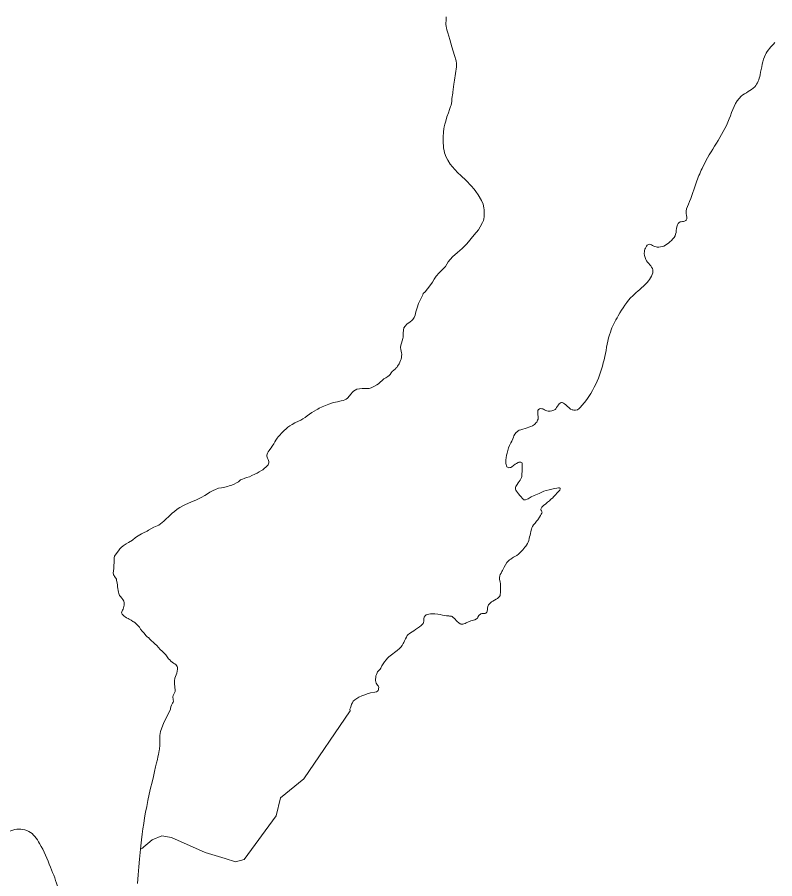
# Model space of a CAD drawing. Extents: x 553962 to 842807, y 8883888 to 9032388.
# Drawn here: x 605543 to 606467, y 8912445 to 8913495 of the extents above; entities that cross this region are included whole.
import ezdxf

# ---------------------------------------------------------------- set-up
doc = ezdxf.new("R2010")
doc.units = 0
doc.header["$LTSCALE"] = 160
doc.layers.add('6', color=7, linetype='Continuous', lineweight=13)

msp = doc.modelspace()

# ---------------------------------------------------------------- linework, layer by layer
at = {"layer": '6'}
for points in [[(606063.9, 8913361), (606064.6, 8913364.6), (606065.6, 8913368.1), (606067.1, 8913373.4), (606068.9, 8913378.4), (606070.3, 8913382.5), (606071.6, 8913385.8), (606072.1, 8913387.7), (606072.7, 8913389.6), (606072.9, 8913392.6), (606073.2, 8913395.6), (606074.1, 8913402.1), (606074.2, 8913403.5), (606074.5, 8913406.8), (606075.3, 8913413.3), (606076.2, 8913418.1), (606077.7, 8913426.4), (606078.7, 8913434.5), (606078.7, 8913438.5), (606078.3, 8913441.5), (606076.2, 8913448.2), (606072.9, 8913458.9), (606070.5, 8913467.8), (606068.1, 8913475.7), (606067.1, 8913479.5), (606066.5, 8913481.8), (606066.2, 8913483.5), (606065.9, 8913486.4), (606066.2, 8913492.2), (606066.2, 8913495.1)], [(606013.8, 8913110.2), (606014.5, 8913116), (606016.3, 8913118.4), (606018.3, 8913120.5), (606022.3, 8913123.5), (606024.3, 8913125.1), (606025.5, 8913126.5), (606026.5, 8913127.7), (606027.2, 8913128.9), (606028.3, 8913131.8), (606029.2, 8913135.5), (606030.7, 8913140.7), (606032.6, 8913146), (606034.3, 8913149.8), (606037.7, 8913156.6), (606038.2, 8913157.9), (606040.6, 8913160.2), (606043.4, 8913163.7), (606046.1, 8913167.2), (606049.4, 8913171.8), (606051.7, 8913175.6), (606054.1, 8913179), (606057.7, 8913183.4), (606059.5, 8913185.4), (606062.6, 8913188.1), (606064.1, 8913189.6), (606065.3, 8913191), (606068.6, 8913196.6), (606073.7, 8913202.6), (606079.8, 8913207.9), (606085.8, 8913212.9), (606091.2, 8913218.6), (606100.3, 8913229.6), (606105.4, 8913235.7), (606107.6, 8913239.5), (606110.3, 8913244.5), (606111.5, 8913246.9), (606112.2, 8913249), (606112.6, 8913251.3), (606112.5, 8913252.5), (606112.6, 8913255.7), (606112.4, 8913259.9), (606111.9, 8913262.4), (606111.1, 8913266.9), (606109.1, 8913271.4), (606105, 8913278.4), (606102.3, 8913282.4), (606100.1, 8913285.1), (606096.7, 8913289.1), (606090.6, 8913295.9), (606084.2, 8913301.7), (606080.2, 8913305.2), (606076.5, 8913309.2), (606071.1, 8913315.7), (606068, 8913320.4), (606066.1, 8913324.4), (606064.3, 8913329.7), (606063.5, 8913332.3), (606063, 8913335.2), (606062.7, 8913338), (606062.4, 8913341.7), (606062.6, 8913348.6), (606063, 8913354.9), (606063.2, 8913358.8), (606063.9, 8913361)], [(605881.8, 8913000.3), (605886, 8913002.4), (605888.8, 8913003.7), (605891.4, 8913005.2), (605894.1, 8913007), (605896.8, 8913009.1), (605899.5, 8913010.9), (605902.5, 8913012.9), (605905.3, 8913014.7), (605908, 8913016.3), (605909.8, 8913017.2), (605911.4, 8913018.2), (605915, 8913020), (605919.1, 8913021.7), (605923, 8913023.1), (605928.7, 8913025), (605933.7, 8913026.1), (605938.3, 8913027.2), (605940.4, 8913027.7), (605942.6, 8913028.5), (605944.3, 8913029.2), (605945.7, 8913030.6), (605948.3, 8913033.4), (605949.8, 8913035.4), (605952.1, 8913037.7), (605953.1, 8913038.9), (605955.1, 8913040.2), (605957.4, 8913041.3), (605960.3, 8913041.8), (605963.6, 8913042.1), (605965.8, 8913042.1), (605968.3, 8913042.2), (605969.7, 8913042.2), (605971.1, 8913042.2), (605972.4, 8913042.4), (605974.8, 8913043.1), (605978, 8913044.5), (605981.5, 8913046.6), (605983.6, 8913048), (605985.8, 8913049.9), (605988, 8913051.8), (605989.2, 8913053.2), (605990.3, 8913054.1), (605992.4, 8913055.3), (605994.9, 8913056.9), (605996.6, 8913058.2), (605997.8, 8913059.4), (605999.2, 8913061.2), (606000.4, 8913062.8), (606002.3, 8913064.7), (606004.2, 8913066.3), (606004.9, 8913066.9), (606005.9, 8913067.9), (606007, 8913069.4), (606008.8, 8913072.3), (606009.8, 8913074.2), (606010.6, 8913076.3), (606011.2, 8913078.1), (606011.5, 8913079.9), (606011.7, 8913081.4), (606012, 8913083.9), (606011.8, 8913085.7), (606011.4, 8913087.6), (606010.9, 8913089.9), (606010.6, 8913092.4), (606011, 8913094.9), (606011.7, 8913097.4), (606012.6, 8913100.4), (606013.4, 8913103.3), (606013.6, 8913104.9), (606013.7, 8913106.5), (606013.8, 8913108.8), (606013.8, 8913110.2)], [(606146.2, 8912978.2), (606147.2, 8912980.7), (606148.2, 8912982.8), (606148.8, 8912984.6), (606149.9, 8912986.5), (606151.4, 8912988.5), (606152.9, 8912990), (606153.9, 8912990.8), (606155.2, 8912991.4), (606157.1, 8912991.9), (606159.7, 8912992.7), (606162.6, 8912993.6), (606164.8, 8912994.4), (606166.9, 8912995), (606169.2, 8912995.8), (606171.3, 8912996.8), (606172.7, 8912997.7), (606173.9, 8912998.5), (606174.7, 8912999.2), (606175.6, 8913000.2), (606176.5, 8913001.3), (606177, 8913002.3), (606177.5, 8913003.6), (606178.1, 8913004.9), (606178.3, 8913006), (606178.3, 8913007.3), (606178.3, 8913008.3), (606178, 8913010), (606177.8, 8913011.7), (606177.7, 8913013.6), (606177.7, 8913014.8), (606177.9, 8913015.6), (606178.6, 8913016.6), (606179.3, 8913017.2), (606180, 8913017.6), (606181.1, 8913017.7), (606182.6, 8913017.6), (606183.9, 8913017.3), (606184.8, 8913016.9), (606185.8, 8913016.4), (606186.8, 8913015.9), (606187.7, 8913015.6), (606188.8, 8913015.1), (606190.6, 8913014.8), (606192.8, 8913014.8), (606195, 8913015.1), (606197.5, 8913015.9), (606199, 8913016.6), (606199.7, 8913017.3), (606200.8, 8913018.9), (606201.9, 8913020.6), (606203, 8913022.4), (606203.8, 8913023.6), (606205, 8913024.4), (606205.7, 8913024.9), (606206.7, 8913025.1), (606207.6, 8913025.1), (606208.4, 8913024.8), (606209, 8913024.3), (606210.3, 8913023.5), (606212.2, 8913022.2), (606213.7, 8913020.8), (606216.1, 8913018.6), (606217.6, 8913017.2), (606219.7, 8913016.4)], [(605662, 8912812.9), (605661.3, 8912814.3), (605660.8, 8912815.1), (605660.5, 8912815.9), (605660.3, 8912817.3), (605660.6, 8912819.8), (605660.9, 8912823), (605661.1, 8912826.1), (605661.3, 8912830.4), (605661.3, 8912833.6), (605661.4, 8912835.9), (605662, 8912837.8), (605663.8, 8912840.6), (605666.6, 8912844.4), (605668.5, 8912846.8), (605670, 8912848.6), (605672.6, 8912850.6), (605676, 8912852.7), (605679, 8912854.4), (605683.6, 8912857.4), (605687.6, 8912860.7), (605690.6, 8912862.5), (605694.6, 8912865.1), (605697, 8912866.3), (605701.6, 8912868.4), (605703.3, 8912869.4), (605709.7, 8912873), (605715.7, 8912875.8), (605718, 8912877.3), (605722.1, 8912880.6), (605725.7, 8912884), (605726.7, 8912885), (605728.9, 8912886.9), (605732.3, 8912890.1), (605735, 8912892.4), (605738.2, 8912895), (605741.6, 8912897.3), (605745, 8912899.2), (605748.3, 8912900.7), (605755, 8912903.7), (605761.7, 8912906.7), (605767.5, 8912909.3), (605771.8, 8912911.7), (605775.3, 8912913.8), (605778.1, 8912915.7), (605782, 8912917.8), (605784.9, 8912919.3), (605788.6, 8912920.7), (605792.3, 8912921.2), (605796.2, 8912922), (605799.5, 8912922.6), (605801.8, 8912923.4), (605804.7, 8912924.4), (605807.7, 8912925.8), (605810.4, 8912927.1), (605812.9, 8912928.6), (605814.3, 8912929.7), (605815.6, 8912930.7), (605817.9, 8912931.7), (605819.7, 8912932.4), (605822.8, 8912933.6), (605826.4, 8912934.6), (605829.3, 8912936), (605833.1, 8912937.7), (605835.9, 8912939.2), (605838.2, 8912940.8), (605840.9, 8912942.4), (605842.6, 8912943.2), (605844.8, 8912945.1), (605846.5, 8912946.4), (605848.1, 8912948), (605849, 8912949), (605849.7, 8912950.3), (605849.9, 8912951.5), (605849.9, 8912953.2), (605849.6, 8912954.4), (605849.3, 8912955.8), (605848.5, 8912957.5), (605848, 8912958.7), (605847.7, 8912959.8), (605847.7, 8912960.9), (605847.8, 8912962.3), (605848.3, 8912963.5), (605849, 8912965), (605850.3, 8912966.8), (605851.2, 8912967.9), (605852.7, 8912969.9), (605854.1, 8912972), (605855.9, 8912974.6), (605857.4, 8912977.2), (605858.7, 8912979.4), (605860, 8912981.7), (605861.3, 8912983.4), (605862.8, 8912985.1), (605866, 8912988.3), (605868.6, 8912990.9), (605870.9, 8912993.2), (605873, 8912994.9), (605875.4, 8912996.6), (605878.3, 8912998.3), (605881.8, 8913000.3)], [(606157.8, 8912933.6), (606158.2, 8912935.1), (606158.4, 8912936.7), (606158.5, 8912938.5), (606158.7, 8912940.6), (606158.8, 8912943.2), (606158.9, 8912944.9), (606158.9, 8912946.8), (606158.7, 8912949.7), (606158.7, 8912951.2), (606158.2, 8912951.9), (606157.2, 8912952.3), (606156, 8912952.6), (606154.7, 8912952.5), (606153.7, 8912952.1), (606151.7, 8912950.9), (606150.1, 8912949.9), (606148.3, 8912948.5), (606146.2, 8912946.8), (606144.9, 8912946), (606143.7, 8912945.9), (606142.4, 8912945.7), (606141.1, 8912946.2), (606140, 8912946.9), (606139.5, 8912948.1), (606139.1, 8912949.5), (606138.9, 8912950.7), (606139, 8912952.8), (606138.9, 8912955.3), (606139.1, 8912957.7), (606139.6, 8912960.8), (606140.4, 8912963.6), (606141.2, 8912966.6), (606142.2, 8912969.8), (606143.5, 8912972.8), (606145.1, 8912975.9), (606146.2, 8912978.2)], [(606182, 8912888.9), (606182.6, 8912890.1), (606182.8, 8912890.7), (606183, 8912891.3), (606182.8, 8912892.4), (606182.5, 8912893.1), (606182.1, 8912893.6), (606181.7, 8912894.5), (606181.6, 8912895.3), (606181.8, 8912896), (606182.2, 8912896.8), (606182.8, 8912897.7), (606183.8, 8912898.6), (606184.9, 8912899.5), (606187.7, 8912901.8), (606189.5, 8912903.5), (606192, 8912905.5), (606193.9, 8912907.2), (606195.7, 8912908.7), (606197.4, 8912910.4), (606199.8, 8912912.9), (606201.2, 8912914.5), (606202.2, 8912915.8), (606203.9, 8912917.6), (606204.6, 8912918.5), (606205, 8912919.9), (606205, 8912920.7), (606204.2, 8912921.1), (606202.9, 8912921.3), (606201, 8912920.9), (606198, 8912920.2), (606195, 8912919.7), (606191.5, 8912918.9), (606188.2, 8912917.8), (606185.1, 8912916.9), (606182, 8912915.6), (606179.7, 8912914.4), (606177.4, 8912913.3), (606173.6, 8912911.7), (606169.7, 8912910), (606166, 8912907.9), (606164.9, 8912907.3), (606163, 8912906.6), (606161.5, 8912906.4), (606160.4, 8912906.7), (606159.8, 8912907.2), (606158.7, 8912908.5), (606157.6, 8912910.1), (606155.9, 8912912), (606154.3, 8912913.7), (606153.1, 8912915.6), (606152, 8912916.9), (606151.1, 8912918.3), (606150.6, 8912919.6), (606150.6, 8912920.6), (606150.6, 8912921.5), (606150.7, 8912922), (606151, 8912922.8), (606151.7, 8912923.9), (606152.6, 8912925.2), (606154, 8912927.3), (606155.1, 8912928.7), (606156.4, 8912930.6), (606157.1, 8912932), (606157.8, 8912933.6)], [(606134.8, 8912820.4), (606135.7, 8912821.9), (606136.7, 8912824.3), (606138.3, 8912827.3), (606140.2, 8912830.1), (606141.3, 8912831.5), (606143.3, 8912833.2), (606144.8, 8912834.3), (606146.9, 8912835.7), (606148.2, 8912836.5), (606152.1, 8912838.7), (606154.3, 8912840.2), (606156, 8912841.8), (606157.9, 8912843.8), (606159.6, 8912845.4), (606161, 8912847.2), (606162.2, 8912849), (606163.1, 8912850.2), (606163.9, 8912851.4), (606165.2, 8912853.1), (606166.2, 8912854.9), (606166.8, 8912856.8), (606167.4, 8912859.2), (606167.9, 8912861.4), (606168.4, 8912863.6), (606169, 8912865.6), (606169.4, 8912868.1), (606170.2, 8912870.7), (606170.7, 8912872.2), (606171.5, 8912874.1), (606172.7, 8912875.9), (606174.5, 8912878.1), (606176.2, 8912880.6), (606177.8, 8912882.3), (606179.9, 8912885.3), (606181.2, 8912887.6), (606182, 8912888.9)], [(606073.5, 8912764.1), (606074.8, 8912763.1), (606076.1, 8912761.9), (606077, 8912761), (606078.4, 8912759.6), (606079.7, 8912758.3), (606081.5, 8912756.6), (606083.1, 8912755.4), (606084.2, 8912754.8), (606085.4, 8912754.8), (606086.4, 8912754.9), (606087.8, 8912755.3), (606089.1, 8912755.8), (606090.7, 8912756.5), (606093.5, 8912757.8), (606096.4, 8912758.9), (606099.3, 8912759.7), (606101.1, 8912760.4), (606103.2, 8912761.4), (606104.2, 8912762.4), (606104.8, 8912763.4), (606106, 8912765.4), (606106.8, 8912766.3), (606107.4, 8912766.9), (606108.4, 8912767.5), (606109.7, 8912767.8), (606110.8, 8912767.9), (606112.2, 8912768), (606113.6, 8912768.1), (606114.5, 8912768.4), (606115.2, 8912769.1), (606115.8, 8912769.7), (606116.1, 8912770.5), (606116.3, 8912771.4), (606116.5, 8912772.5), (606116.6, 8912774.3), (606116.9, 8912776.5), (606117.3, 8912777.7), (606117.9, 8912778.6), (606118.5, 8912779.3), (606119.9, 8912780.7), (606121.4, 8912782), (606122.9, 8912783), (606125.1, 8912784.2), (606127.1, 8912785.3), (606128.6, 8912786.4), (606130, 8912787.5), (606131.2, 8912788.6), (606131.8, 8912789.9), (606132, 8912791.4), (606132.2, 8912793.1), (606132.2, 8912794.6), (606132.3, 8912796.8), (606132.3, 8912799.5), (606132.3, 8912802.7), (606132.3, 8912804.6), (606132, 8912806), (606131.5, 8912808.1), (606131.2, 8912809.6), (606131.2, 8912811.7), (606131.5, 8912813.7), (606132.1, 8912815.5), (606133.1, 8912817.3), (606134.1, 8912819.1), (606134.8, 8912820.4)], [(605730.2, 8912650.8), (605730.2, 8912652.2), (605730.6, 8912654.2), (605731.4, 8912656.3), (605732.7, 8912658.7), (605733.3, 8912659.7), (605733.6, 8912660.6), (605733.7, 8912661.2), (605733.5, 8912662.6), (605733.2, 8912664.1), (605733, 8912665.4), (605733.1, 8912666.5), (605733.5, 8912667.8), (605734.2, 8912669.8), (605734.8, 8912671.2), (605735.6, 8912672.7), (605735.8, 8912674.1), (605735.6, 8912675.8), (605735.3, 8912676.8), (605735.2, 8912678.4), (605735, 8912682.2), (605735, 8912686), (605735.4, 8912689.2), (605736, 8912691.1), (605737.2, 8912693.3), (605737.9, 8912695.3), (605738.4, 8912697.5), (605738.6, 8912700), (605738.5, 8912702), (605738.2, 8912703.2), (605737.5, 8912704.4), (605736.5, 8912705.6), (605736, 8912706.2), (605735, 8912706.8), (605733.7, 8912707.5), (605732, 8912708.8), (605730.6, 8912709.9), (605729.1, 8912711.5), (605727.8, 8912712.7), (605725.9, 8912715.3), (605724.4, 8912717.5), (605723.2, 8912718.6), (605721.5, 8912720.4), (605719.9, 8912722), (605717.6, 8912724), (605715.3, 8912726.6), (605713.3, 8912728.9), (605711, 8912731.1), (605709, 8912733.1), (605707.1, 8912734.8), (605705.1, 8912736.7), (605703.1, 8912738.5), (605702.1, 8912739.2), (605700.2, 8912741.2), (605697.9, 8912743.8), (605695.6, 8912746.6), (605693.6, 8912749), (605692.2, 8912751.1), (605691, 8912752.7), (605688.6, 8912755.1), (605687, 8912756.5), (605685.5, 8912757.6), (605684.3, 8912758.4), (605682.2, 8912759.7), (605679.9, 8912760.9), (605678.4, 8912761.8), (605676.6, 8912762.7), (605674.9, 8912763.7), (605673.6, 8912764.7), (605672.9, 8912765.4), (605671.9, 8912766.2), (605671, 8912767.1), (605670.7, 8912767.9), (605670.5, 8912768.9), (605670.9, 8912770), (605671.7, 8912772.1), (605672.3, 8912773.4), (605672.8, 8912775), (605673.4, 8912776.5), (605673.7, 8912778.1), (605673.7, 8912779.9), (605673.6, 8912781.3), (605673.1, 8912782.8), (605672, 8912785.1), (605670.9, 8912786.6), (605669.2, 8912788.8), (605668, 8912790.1), (605667.5, 8912791.2), (605667, 8912792.2), (605666.8, 8912794.1), (605666.5, 8912796.1), (605666, 8912798.6), (605665.6, 8912800.6), (605665.4, 8912802.9), (605665, 8912805.1), (605664.7, 8912806.8), (605664.3, 8912808.1), (605664.3, 8912808.9), (605664.1, 8912809.8), (605663.4, 8912811.1), (605662, 8912812.9)], [(606016.6, 8912736.9), (606017.9, 8912739.2), (606018.7, 8912741), (606019.9, 8912742.2), (606021.1, 8912743.2), (606022.7, 8912744.4), (606024.5, 8912745.6), (606026.7, 8912746.9), (606028.9, 8912748.3), (606031.3, 8912750.1), (606033.7, 8912751.7), (606035.8, 8912753.4), (606037.4, 8912754.8), (606038, 8912755.8), (606038.5, 8912756.9), (606038.8, 8912758.7), (606039, 8912760.2), (606039, 8912761.9), (606039.5, 8912763.6), (606040.5, 8912765.3), (606041.9, 8912766.2), (606043.2, 8912766.9), (606045, 8912767.3), (606046.9, 8912767.4), (606048.2, 8912767.5), (606052.4, 8912767.4), (606056, 8912767.1), (606058.9, 8912766.6), (606061.5, 8912765.9), (606064.3, 8912765.4), (606066.4, 8912765.1), (606067.4, 8912765.1), (606069.3, 8912765), (606070.4, 8912764.9), (606071.8, 8912764.9), (606072.6, 8912764.7), (606073.5, 8912764.1)], [(605949.1, 8912649.3), (605948.6, 8912651.3), (605949.4, 8912652.9), (605950.3, 8912655.6), (605950.9, 8912657.4), (605951.8, 8912659.2), (605952.9, 8912661), (605954.7, 8912662.9), (605957.1, 8912664.5), (605959.8, 8912666.1), (605963.2, 8912667.6), (605966.9, 8912669), (605969.7, 8912670), (605971.5, 8912670.5), (605974, 8912671.2), (605979.3, 8912672), (605981.3, 8912672.6), (605982.5, 8912673.3), (605983.2, 8912674.2), (605983.6, 8912675.2), (605983.8, 8912676.6), (605983.9, 8912677.8), (605983.8, 8912678.8), (605983.3, 8912679.7), (605982.4, 8912680.8), (605981.6, 8912681.8), (605981, 8912683.2), (605980.4, 8912684.7), (605980, 8912686.1), (605979.9, 8912687.9), (605980.2, 8912689.9), (605980.5, 8912691.8), (605981.2, 8912693.7), (605982, 8912695.5), (605982.6, 8912696.9), (605983.4, 8912697.8), (605984.8, 8912699.1), (605985.5, 8912700.2), (605986.3, 8912701.4), (605987.9, 8912704.3), (605989.3, 8912706.7), (605991, 8912709.2), (605992.8, 8912711.6), (605994.5, 8912713.6), (605996.2, 8912715.2), (605997.7, 8912716.3), (605999.3, 8912717.4), (606001.1, 8912718.8), (606003.3, 8912720.3), (606006.6, 8912722.9), (606009.3, 8912725.2), (606010.9, 8912727), (606012.3, 8912728.8), (606013.6, 8912731.2), (606014.6, 8912732.7), (606015.5, 8912734.5), (606016.6, 8912736.9)], [(605694.8, 8912491.9), (605695.6, 8912498.8), (605696.5, 8912505.5), (605697.4, 8912512.1), (605698.4, 8912518.7), (605699.7, 8912525.6), (605701.1, 8912532.8), (605702.6, 8912540.2), (605704.2, 8912547.7), (605705.9, 8912555.1), (605707.6, 8912562.3), (605709.2, 8912569.1), (605710.7, 8912575.4), (605712, 8912581), (605713.1, 8912585.8), (605714.1, 8912589.9), (605714.8, 8912593.3), (605715.4, 8912596.2), (605715.9, 8912598.7), (605716.3, 8912600.8), (605716.6, 8912602.6), (605716.8, 8912604.3), (605716.9, 8912606), (605717.1, 8912607.6), (605717.2, 8912609.1), (605717.2, 8912610.7), (605717.2, 8912612.3), (605717.2, 8912614), (605717.1, 8912615.7), (605717.1, 8912617.4), (605716.9, 8912619.3), (605717.9, 8912624.1), (605721.8, 8912635.1), (605730.2, 8912650.8)], [(605796.9, 8912469.3), (605809.3, 8912465.4), (605820.1, 8912468.1), (605858.9, 8912521.2), (605864.1, 8912543.4), (605892.6, 8912566.3), (605949.1, 8912649.3)], [(605689.8, 8912439), (605690.7, 8912449.2), (605691.6, 8912459), (605692.5, 8912468.3), (605693.3, 8912476.8), (605694.1, 8912484.6), (605694.8, 8912491.9)], [(605694.8, 8912481.1), (605707.8, 8912491.9), (605719.5, 8912496.9), (605731.5, 8912495.1)], [(605731.5, 8912495.1), (605772.5, 8912476.7), (605796.9, 8912469.3)]]:
    msp.add_lwpolyline(points, dxfattribs=at)
for points in [[(606219.6, 8913016.4), (606223.9, 8913015.7), (606231.7, 8913021.6), (606250.3, 8913051.3), (606259.5, 8913081.1), (606266.3, 8913111.1), (606275.8, 8913131), (606293.5, 8913155.2), (606311.1, 8913171.6), (606318, 8913186.9), (606309.5, 8913199.6), (606307.8, 8913209.1), (606309.8, 8913214.9), (606312.7, 8913217.9), (606317.6, 8913216.6), (606323.5, 8913214.6), (606331.3, 8913215.9), (606338.9, 8913221.1), (606345.1, 8913228.3), (606347, 8913237.2), (606350.3, 8913244.7), (606355.5, 8913246), (606358.8, 8913247.6), (606358.5, 8913255.4), (606361.4, 8913266.9), (606371.8, 8913295.3), (606379, 8913312.6), (606411.2, 8913370.8), (606425.9, 8913398.6), (606442.2, 8913410), (606448.8, 8913424.7), (606455.3, 8913449.2), (606466.7, 8913463.9)], [(605688.2, 8912359.7), (605669.5, 8912357.4), (605652.4, 8912375.3), (605625.9, 8912394.8), (605599.4, 8912412), (605593.1, 8912432.2), (605583.8, 8912458.8), (605570.5, 8912487.6), (605557.3, 8912502.4), (605537.8, 8912504), (605520.6, 8912493.1), (605487.1, 8912470.4), (605455.9, 8912447.8), (605418.5, 8912429.9), (605375.6, 8912414.3), (605338.2, 8912412), (605306.2, 8912426), (605281.2, 8912447.1), (605260.2, 8912472), (605211.8, 8912493.8), (605164.3, 8912493.8), (605122.2, 8912485.3), (605105, 8912494.6), (605091, 8912520.3), (605077, 8912543.7), (605045, 8912559.3), (605006.8, 8912581.2), (604956.9, 8912602.2), (604919, 8912627.2), (604912.4, 8912633.3), (604884, 8912664.4), (604871.7, 8912675.4), (604855, 8912690.5), (604834.6, 8912703.3), (604830, 8912706.5), (604821.3, 8912710)]]:
    msp.add_spline(points, degree=3, dxfattribs=at)

doc.saveas('drawing.dxf')
